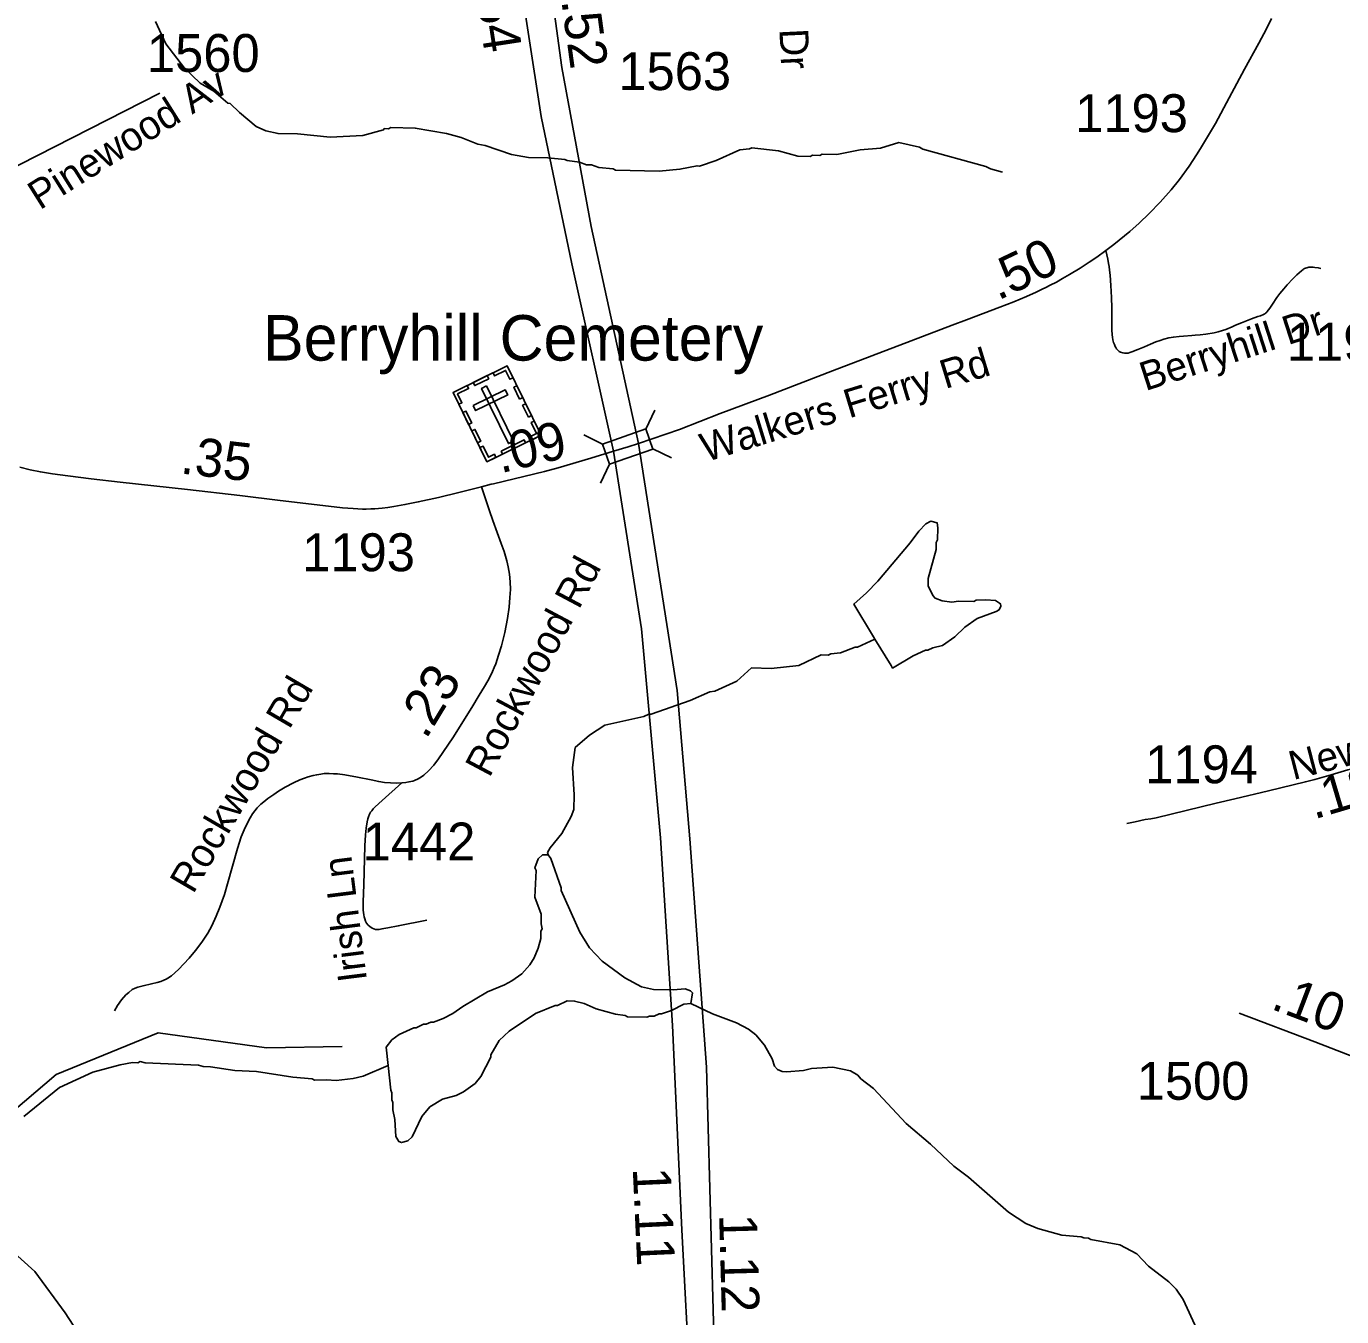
# Model space of a CAD drawing. Extents: x 1383679 to 1536984, y 460658 to 651027.
# Drawn here: x 1409825 to 1414164, y 537796 to 542052 of the extents above; entities that cross this region are included whole.
import ezdxf

# ---------------------------------------------------------------- set-up
doc = ezdxf.new("R2010")
doc.units = 0
for name, color, linetype in [('Exist Cultural Cemetery CELL', 7, 'Continuous'), ('Exist Cultural Cemetery Label', 7, 'Continuous'), ('Exist Hydrographic Creek Single Shore', 7, 'Continuous'), ('Exist Hydrographic Misc Water Feature', 7, 'Continuous'), ('Exist Road Non-System Type 51', 7, 'Continuous'), ('Exist Road Non-System Type 51 Label', 7, 'Continuous'), ('Exist Road Primary Interstate Divided Center Attributed', 7, 'Continuous'), ('Exist Road Secondary Mileage Hundredths English Label', 7, 'Continuous'), ('Exist Road Secondary Structure Standard Bridge CELL', 7, 'Continuous'), ('Exist Road Secondary Type 51 Attributed', 7, 'Continuous'), ('Exist Road Secondary Type 51 Label', 7, 'Continuous'), ('Exist Road Secondary Type 51 Number Label', 7, 'Continuous'), ('Exist Utilities Electrical Transmission Line', 7, 'Continuous')]:
    doc.layers.add(name, color=color, linetype=linetype)

msp = doc.modelspace()

# ---------------------------------------------------------------- linework, layer by layer
at = {"layer": 'Exist Cultural Cemetery CELL'}
for points in [[(1411232.4, 540844.2), (1411411.2, 540931.6), (1411523, 540702.9), (1411344.2, 540615.5)], [(1411298.9, 540876.7), (1411345.5, 540899.5), (1411350.5, 540889.3), (1411303.9, 540866.5)], [(1411430.3, 540892.7), (1411420.1, 540887.7), (1411406, 540916.7), (1411369.6, 540898.8), (1411364.7, 540908.8), (1411411.3, 540931.6)], [(1411251.4, 540805.3), (1411261.6, 540810.3), (1411247.4, 540839.2), (1411283.9, 540857), (1411279, 540867), (1411232.4, 540844.2)], [(1411343.2, 540865.8), (1411326.4, 540857.6), (1411415.4, 540675.4), (1411432.2, 540683.6)], [(1411452.2, 540822.1), (1411433.1, 540861), (1411443.4, 540866), (1411462.4, 540827.1)], [(1411298.9, 540801), (1411307.1, 540784.2), (1411412.9, 540835.9), (1411404.7, 540852.7)], [(1411283.9, 540738.7), (1411264.9, 540777.6), (1411275.1, 540782.6), (1411294.1, 540743.7)], [(1411481.1, 540762.8), (1411462.1, 540801.7), (1411472.3, 540806.7), (1411491.3, 540767.8)], [(1411493.3, 540688.3), (1411488.2, 540698.6), (1411508, 540708.3), (1411490.2, 540744.6), (1411500.2, 540749.5), (1411523, 540702.9)], [(1411313.4, 540678.3), (1411294.4, 540717.2), (1411304.6, 540722.2), (1411323.6, 540683.3)], [(1411390.7, 540651), (1411467, 540688.3), (1411472, 540678), (1411395.7, 540640.8)], [(1411373.8, 540630), (1411368.8, 540640.3), (1411349, 540630.7), (1411331.3, 540667), (1411321.3, 540662.1), (1411344.1, 540615.5)]]:
    msp.add_lwpolyline(points, close=True, dxfattribs=at)
at = {"layer": 'Exist Hydrographic Creek Single Shore'}
msp.add_lwpolyline([(1407781.7, 537499.1), (1407911, 538008.2), (1407988, 538108.4), (1408241, 538277.2), (1408449.9, 538266.5), (1408557, 538231.5), (1408842, 538291.4), (1408968, 538364.3), (1409118, 538361.4), (1409316, 538232.6), (1409541.9, 538270.8), (1409922.9, 538594.6), (1410259.9, 538732.3), (1410616.9, 538682.4), (1410867, 538687.2)], dxfattribs=at)
at = {"layer": 'Exist Hydrographic Misc Water Feature'}
for points in [[(1410251, 542066.9), (1410285.5, 541994.2), (1410346.3, 541914), (1410398.7, 541863.7), (1410444, 541837.5), (1410489.3, 541797.7), (1410497.3, 541797.5), (1410528.6, 541766.8), (1410583.6, 541721.6), (1410615.3, 541706.9), (1410655.2, 541698), (1410719.2, 541696.6), (1410826.9, 541686.1), (1410935.1, 541691.7), (1411003.5, 541710.2), (1411005.5, 541714.1), (1411019.6, 541713.8), (1411027.7, 541717.6), (1411107.6, 541715.8), (1411211.3, 541697.5), (1411259, 541684.4), (1411314.5, 541663.2), (1411338.4, 541658.7), (1411425.8, 541628.7), (1411481.7, 541619.4), (1411545.6, 541618), (1411601.5, 541612.8), (1411609.4, 541608.6), (1411649.3, 541603.7), (1411673.2, 541595.1), (1411689.2, 541594.8), (1411713, 541586.3), (1411760.8, 541581.2), (1411768.7, 541577.1), (1411912.7, 541573.8), (1411980.9, 541580.3), (1412037.4, 541591.7), (1412045.1, 541590.8), (1412100.7, 541609), (1412178.3, 541643.8), (1412210.4, 541647.1), (1412218.4, 541650.9), (1412306.3, 541640.9), (1412369.8, 541623.5), (1412409.9, 541622.6), (1412417.9, 541626.4), (1412441.9, 541625.9), (1412450, 541629.7), (1412498, 541628.6), (1412575.1, 541644), (1412642.5, 541649.3), (1412702.9, 541668), (1412770.6, 541652.5), (1412782.5, 541646.2), (1412989.3, 541589.6), (1413005.1, 541581.3), (1413044.9, 541570.3)], [(1412623.9, 540030.7), (1412619.6, 540038.6), (1412554.1, 540146.4), (1412596.7, 540183.1), (1412633.5, 540222.2), (1412740.3, 540347.7), (1412769.2, 540387.1), (1412791.6, 540410.6), (1412807.9, 540420.2), (1412829.8, 540413.7), (1412831.4, 540397.6), (1412830.6, 540357.7), (1412826.4, 540349.8), (1412825.9, 540325.8), (1412799.7, 540230.5), (1412799.2, 540206.5), (1412814.6, 540174.1), (1412822.4, 540166), (1412846.2, 540157.4), (1412878.1, 540152.7), (1412900.2, 540156.2), (1412950.1, 540155.1), (1412958.2, 540158.9), (1412990.3, 540160.2), (1413022.2, 540157.5), (1413038, 540147.1), (1413039.8, 540139.1), (1413033.6, 540127.2), (1413023.4, 540121.5), (1412961, 540098.9), (1412920.3, 540069.8), (1412887.6, 540038.5), (1412847, 540009.5), (1412814.8, 540002.2), (1412798.7, 539994.6), (1412790.7, 539994.8), (1412750.2, 539975.7), (1412682.4, 539935.4), (1412677.5, 539943.4), (1412623.9, 540030.7)], [(1411545.7, 539319.1), (1411543.9, 539327.1), (1411552.3, 539342.9), (1411591.3, 539390), (1411622.5, 539445.3), (1411631, 539469.1), (1411632.1, 539517), (1411626, 539607.4), (1411635.4, 539672.9), (1411682.3, 539713.5), (1411733, 539746.7), (1411861.7, 539775.7), (1411877.9, 539783.4), (1411885.9, 539783.2), (1412014.9, 539828.3), (1412079.5, 539856.8), (1412095.6, 539858.5), (1412168.9, 539891.6), (1412217.3, 539935.7), (1412281.3, 539934.2), (1412373.4, 539944.2), (1412446.2, 539978.5), (1412470.2, 539978), (1412478.3, 539981.8), (1412510.4, 539985.1), (1412558.8, 540004), (1412566.8, 540003.8), (1412623.9, 540030.7)], [(1411545.7, 539319.1), (1411535.8, 539319.3), (1411527.8, 539319.4), (1411513.4, 539305.8), (1411502.8, 539276), (1411506.7, 539268), (1411502.8, 539180.1), (1411523.5, 539123.7), (1411522.8, 539091.7), (1411526.5, 539075.6), (1411522.3, 539067.7), (1411521.7, 539043.7), (1411513.1, 539011.9), (1411500.4, 538980.2), (1411485.9, 538956.5), (1411459.2, 538927.2), (1411426.7, 538903.9), (1411402.4, 538890.5), (1411345.9, 538867.8), (1411264.8, 538819.6), (1411232.3, 538796.3), (1411200, 538779.1), (1411167.7, 538767.8), (1411159.7, 538768), (1411143.5, 538760.4), (1411135.5, 538760.5), (1411111.3, 538749.1), (1411103.3, 538749.2), (1411054.8, 538726.4), (1411030.4, 538708.9), (1411011.9, 538685.3), (1411018.4, 538624.1)], [(1412016.8, 538828.8), (1412022, 538864.5), (1412016.1, 538870.7), (1411998.3, 538877.1), (1411958.2, 538874), (1411894.2, 538875.4), (1411854.3, 538884.3), (1411799, 538913.5), (1411724.2, 538969.2), (1411683.1, 539012.1), (1411650.3, 539064.8), (1411589.2, 539202.1), (1411589.4, 539210.1), (1411555.5, 539306.8), (1411545.7, 539319.1)], [(1411018.4, 538624.1), (1411026.8, 538543.1), (1411030.6, 538535), (1411030.1, 538511), (1411033.9, 538502.9), (1411033.4, 538478.9), (1411040.7, 538446.8), (1411043.6, 538390.7), (1411053.2, 538374.5), (1411063, 538370.3), (1411083.2, 538375.9), (1411097.5, 538389.5), (1411129, 538456.8), (1411155.6, 538488.2), (1411198.2, 538513.2), (1411242.5, 538526.2), (1411266.8, 538537.7), (1411305.3, 538564.8), (1411323.9, 538588.4), (1411357.2, 538651.6), (1411357.4, 538659.6), (1411384.5, 538706.9), (1411417.2, 538738.2), (1411504.4, 538796.2), (1411569, 538822.7), (1411577, 538822.6), (1411609.3, 538837.8), (1411633.3, 538837.3), (1411665.2, 538828.6), (1411704.8, 538811.7), (1411768.4, 538794.3), (1411800.3, 538789.6), (1411808.2, 538785.4), (1411872.2, 538783.9), (1411880.3, 538787.8), (1411896.3, 538787.4), (1411912.5, 538795.1), (1411920.5, 538794.9), (1411952.8, 538806.1), (1411993.2, 538827.2), (1412016.8, 538828.8)], [(1412016.8, 538828.8), (1412088.5, 538795.1), (1412167.9, 538765.3), (1412207.4, 538744.4), (1412231, 538725.9), (1412260.3, 538691.3), (1412285.4, 538646.7), (1412292.8, 538622.6), (1412302.8, 538611.6), (1412318.2, 538605.2), (1412332.5, 538603.7), (1412388.8, 538608.5), (1412415.3, 538615), (1412484.8, 538619.4), (1412543.1, 538607.4), (1412567.9, 538592.5), (1412578, 538580.2), (1412619.3, 538549.3), (1412726.8, 538432.9), (1412807.3, 538365.1), (1412884.8, 538292.8), (1412933, 538256.3), (1413064.6, 538141.4), (1413121.8, 538104.1), (1413161.3, 538087.3), (1413240.9, 538065.5), (1413304.8, 538060.1), (1413312.8, 538055.9), (1413328.8, 538055.5), (1413336.7, 538051.3), (1413432.3, 538033.2), (1413487.7, 538004), (1413526.7, 537963.1), (1413593.7, 537911.6), (1413617.2, 537887.1), (1413640.4, 537852.6), (1413686.3, 537755.6)], [(1409816.6, 538456.3), (1409934.7, 538551.6), (1410043.9, 538603.1), (1410134.5, 538627.1), (1410174.7, 538634.2), (1410192.6, 538633.8), (1410200.7, 538637.6), (1410216.6, 538633.2), (1410392.4, 538625.3), (1410408.4, 538620.9), (1410432.4, 538620.4), (1410512.2, 538608.6), (1410584, 538605), (1410703.7, 538586.3), (1410767.6, 538580.9), (1410775.5, 538576.7), (1410815.5, 538577.8), (1410847.4, 538575.1), (1410903.6, 538581.8), (1410935.8, 538589.1), (1411018.4, 538624.1)]]:
    msp.add_lwpolyline(points, dxfattribs=at)
at = {"layer": 'Exist Road Non-System Type 51'}
for points in [[(1413385.8, 541311.7), (1413391.7, 541283.2), (1413394.8, 541268.9), (1413396.3, 541259.8), (1413397.7, 541247), (1413399.5, 541230.8), (1413402.5, 541196.9), (1413403.9, 541157.5), (1413405, 541122.7), (1413405.6, 541085), (1413405.7, 541066), (1413405.6, 541050.6), (1413406.2, 541033.8), (1413407.2, 541025.9), (1413408.9, 541017.9), (1413411.2, 541008.8), (1413413.9, 541002), (1413416.4, 540996.1), (1413418.1, 540992.5), (1413420.6, 540988.5), (1413426, 540982.1), (1413429.6, 540979.2), (1413433.8, 540977), (1413441.2, 540975.1), (1413447.6, 540974), (1413453.1, 540973.5), (1413459.5, 540974.2), (1413464.3, 540975.5), (1413471.4, 540978), (1413491.4, 540985.4), (1413513.3, 540995), (1413533, 541003.7), (1413550.3, 541010.5), (1413564.4, 541015.7), (1413577.1, 541019.6), (1413593.7, 541024), (1413608.3, 541026.5), (1413627.1, 541028.5), (1413641.3, 541029.7), (1413669, 541031.4), (1413680.4, 541032.5), (1413696.9, 541034.2), (1413715.9, 541036.6), (1413743.1, 541041.1), (1413756.2, 541044), (1413769.9, 541048.2), (1413781.6, 541052.2), (1413802.1, 541060.8), (1413813.2, 541066), (1413833.5, 541074.2), (1413866.6, 541087), (1413887.1, 541094.3), (1413895.3, 541097.3), (1413905.7, 541101.5), (1413909.8, 541103.5), (1413912.6, 541105.2), (1413914.5, 541107.1), (1413916.4, 541109), (1413918.1, 541110.9), (1413922, 541116.3), (1413926.3, 541122.3), (1413935.5, 541135.3), (1413950.2, 541157.7), (1413959.4, 541169.9), (1413972.2, 541185.7), (1413983.5, 541198.8), (1414002.3, 541218.8), (1414015.1, 541231.6), (1414031.1, 541245.7), (1414036.6, 541249.8), (1414039.1, 541251.3), (1414041.3, 541252.6), (1414044.3, 541253.9), (1414048.5, 541255.4), (1414055.2, 541257.1), (1414058.2, 541257.5), (1414060.3, 541257.5), (1414064, 541257.8), (1414069.9, 541257.3), (1414075, 541256.7), (1414086.4, 541255.6), (1414095, 541253)], [(1411064.1, 539556.7), (1411045.8, 539556.2), (1411025.9, 539556.7), (1411006.4, 539558.2), (1410987.4, 539560.7), (1410962.5, 539566.2), (1410917.3, 539575.9), (1410875.2, 539583.1), (1410851.8, 539586.1), (1410838.3, 539586.6), (1410824.3, 539587.6), (1410807.9, 539587.1), (1410795.9, 539585.4), (1410782.9, 539583.6), (1410771.5, 539581.1), (1410755, 539576.6), (1410742.5, 539572.6), (1410727.6, 539566.7), (1410706.6, 539557.2), (1410679.2, 539542.2), (1410656.6, 539529.2), (1410641.3, 539518.8), (1410621.8, 539504.8), (1410608.4, 539494.4), (1410598.9, 539485.9), (1410589.9, 539477.9), (1410585.9, 539473.9), (1410578.9, 539464.9), (1410571.4, 539454.5), (1410563.4, 539441), (1410546.5, 539409.4), (1410534.1, 539378.2), (1410521.3, 539339.9), (1410488.1, 539223.8), (1410478.2, 539188.9), (1410463.7, 539147.3), (1410451.4, 539117.4), (1410436.8, 539085.6), (1410423.2, 539060.5), (1410403.8, 539031), (1410383.2, 539003.7), (1410361.7, 538979.1), (1410327, 538941.5), (1410304.1, 538920.8), (1410291.6, 538912.5), (1410286.1, 538909.5), (1410278.2, 538905.5), (1410268.7, 538901.6), (1410256.2, 538898.1), (1410237.4, 538893.7), (1410210.1, 538887.5), (1410193.2, 538883.3), (1410184.4, 538879.6), (1410174.6, 538875.4), (1410162.8, 538865.9), (1410153, 538857.4), (1410138.6, 538841.4), (1410125.7, 538822.7), (1410116.2, 538804.4)], [(1411064.1, 539556.7), (1410998.7, 539498), (1410975.6, 539477.6), (1410968.6, 539471.1), (1410964.5, 539464.9), (1410960.5, 539459.5), (1410957, 539453), (1410953.5, 539445), (1410951.5, 539438), (1410949, 539428), (1410945.5, 539407.2), (1410943.3, 539385.1), (1410941.2, 539349), (1410937.9, 539220.1), (1410936.4, 539164.8), (1410936.5, 539137.3), (1410938.2, 539121), (1410939.1, 539114.9), (1410941.2, 539108.2), (1410943.6, 539101), (1410947, 539094.5), (1410952, 539087.9), (1410958, 539082.5), (1410965.5, 539077.6), (1410971, 539075.1), (1410976.5, 539073.6), (1410982, 539072.6), (1410988.4, 539073.6), (1410997.9, 539075.1), (1411017.4, 539079), (1411051.6, 539085.1), (1411145.6, 539104.4)], [(1413454.8, 539423), (1413482.2, 539428.4), (1413515.7, 539435.4), (1413534.6, 539438.4), (1413552.1, 539441.4), (1413749.6, 539489.2), (1413811.1, 539504)]]:
    msp.add_lwpolyline(points, dxfattribs=at)
at = {"layer": 'Exist Road Primary Interstate Divided Center Attributed'}
for points in [[(1411400.5, 543453.6), (1411395.3, 543237), (1411394.2, 542879.9), (1411405.7, 542648.7), (1411435.4, 542325.6), (1411522.9, 541753.9), (1411624.7, 541268.4), (1411762.1, 540650.5)], [(1411498.1, 543404.1), (1411496.6, 543163.1), (1411494.9, 542948.6), (1411496.6, 542746.7), (1411517.6, 542456.2), (1411591.8, 541915.7), (1411687.6, 541391.3), (1411844.4, 540675.5)], [(1411762.1, 540650.5), (1411854.4, 540064.8), (1411917, 539375.2), (1411956.2, 538756.2), (1411987.5, 538082.3), (1412042.3, 537040.1), (1412047.7, 536378.7), (1412042.5, 535575.4), (1412006, 534779.5)], [(1411844.4, 540675.5), (1411971.8, 539861.1), (1412013.2, 539372.6), (1412068.9, 538619.4), (1412096.4, 537618.5), (1412141.9, 536382.4), (1412083.9, 534781.3)]]:
    msp.add_lwpolyline(points, dxfattribs=at)
at = {"layer": 'Exist Road Secondary Structure Standard Bridge CELL'}
for p, q in [((1411868.4, 540723.4), (1411898.5, 540785.5)), ((1411663.5, 540704), (1411725.6, 540674)), ((1411891.1, 540658.2), (1411953.2, 540628.2)), ((1411718.8, 540545.2), (1411748.8, 540607.3))]:
    msp.add_line(p, q, dxfattribs=at)
msp.add_lwpolyline([(1411725.6, 540674), (1411868.3, 540723.7), (1411891.5, 540657), (1411748.8, 540607.3)], close=True, dxfattribs=at)
at = {"layer": 'Exist Road Secondary Type 51 Attributed'}
for points in [[(1413931.6, 542077.2), (1413915.6, 542043.7), (1413889.8, 541996.1), (1413843.2, 541910), (1413792.6, 541816.2), (1413746.9, 541730.8), (1413697.7, 541648.3), (1413685.1, 541628), (1413660.4, 541590.5), (1413628.1, 541546.5), (1413600.7, 541512.3), (1413564.5, 541471.2), (1413528.1, 541434.3), (1413495.5, 541402.5), (1413465.2, 541375.1), (1413411.5, 541331.5), (1413385.8, 541311.7), (1413385.8, 541311.7), (1413355.5, 541290.7), (1413330.7, 541273.5), (1413300.7, 541254.4), (1413265.8, 541233.4), (1413242.9, 541219.5), (1413222.4, 541208), (1413202.5, 541197.5), (1413187.5, 541190.1), (1413175.6, 541184.6), (1413155.6, 541175.1), (1413124.4, 541160.8), (1413082.1, 541143.4), (1413035.5, 541125.1), (1412926.5, 541084), (1412879.2, 541066), (1412743.5, 541014.3), (1412484.3, 540915.6), (1412276.5, 540835.4), (1412113.3, 540774.2), (1411978.9, 540721.5), (1411844.4, 540675.5)], [(1409001.4, 541425.2), (1409014.5, 541425.6), (1409030.5, 541423.5), (1409044.4, 541420.6), (1409060, 541415.4), (1409109.2, 541393.7), (1409199, 541350.9), (1409217.6, 541343.3), (1409236.8, 541334.7), (1409246.4, 541332.9), (1409261.9, 541330.4), (1409273.8, 541330.9), (1409278.8, 541331.9), (1409286.7, 541333.3), (1409295.1, 541337.2), (1409310.4, 541344), (1409426.5, 541403.2), (1409571.6, 541478.5), (1410265.8, 541830.7)], [(1411762.1, 540650.5), (1411686.7, 540627.3), (1411578.8, 540596), (1411533.7, 540583.4), (1411366.1, 540543.1), (1411358.6, 540541.3), (1411326.6, 540533.3)], [(1411844.4, 540675.5), (1411809.6, 540665.1), (1411762.1, 540650.5)], [(1411326.6, 540533.3), (1411251.1, 540514.5), (1411184.8, 540498.1), (1411117.5, 540482.9), (1411073.5, 540474.1), (1411037.7, 540468.3), (1411017.2, 540465.2), (1410998.4, 540463), (1410974.3, 540460.7), (1410961.6, 540459.9), (1410946.3, 540459.2), (1410933.6, 540459.3), (1410903.3, 540461.2), (1410868.4, 540463.8), (1410840.5, 540466.7), (1410662.1, 540487.6), (1410529.2, 540503.9), (1410356.8, 540524), (1410134.6, 540548.6), (1410039.4, 540559.6), (1409962.4, 540569), (1409911.2, 540575.7), (1409871.3, 540582.1), (1409838, 540588.4), (1409803.1, 540597.5)], [(1411326.6, 540533.3), (1411352.6, 540453.4), (1411363.5, 540421.7), (1411378, 540382.8), (1411391.5, 540345.9), (1411400.6, 540319.3), (1411409.8, 540288.3), (1411414.4, 540269.6), (1411418.6, 540244.4), (1411421, 540220.1), (1411421.7, 540193.9), (1411420.2, 540168.4), (1411417.5, 540135.8), (1411412.4, 540099.1), (1411402.9, 540052.8), (1411392.3, 540008.8), (1411382.8, 539978), (1411373.4, 539949.7), (1411368.5, 539936.6), (1411362.5, 539923.6), (1411356.6, 539911.7), (1411347.1, 539893.2), (1411336.6, 539874.3), (1411319.1, 539846.4), (1411294.2, 539805), (1411231.9, 539704.8), (1411184.5, 539635.5), (1411169, 539615.5), (1411152, 539596.6), (1411135.6, 539582.1), (1411128.1, 539576.6), (1411117.6, 539570.1), (1411105.7, 539564.7), (1411100.2, 539562.7), (1411086.7, 539559.7), (1411076.7, 539558.2), (1411064.3, 539556.7), (1411064.1, 539556.7)], [(1414937.1, 539788.2), (1414889.2, 539778), (1414781, 539752.6), (1414687.7, 539729.7), (1414467.5, 539673.4), (1414414.5, 539659.5), (1414368.5, 539647.4), (1414324.6, 539636.4), (1414273, 539622.5), (1414223.2, 539609.6), (1414183.8, 539599.1), (1414128.8, 539583.5), (1414075, 539567.5), (1414043.8, 539560.3), (1413922.2, 539530.6), (1413811.1, 539504)], [(1414325.8, 538604.6), (1414270.2, 538626.3), (1414075, 538702.7), (1413824.9, 538797.7)]]:
    msp.add_lwpolyline(points, dxfattribs=at)
at = {"layer": 'Exist Utilities Electrical Transmission Line'}
msp.add_lwpolyline([(1406208.1, 541615.7), (1406717.9, 540828.1), (1407157.5, 540162.8), (1407180.9, 540151.4), (1407403.6, 540361.8), (1407444.7, 540373.2), (1407526.7, 540384.5), (1407942.8, 540128.7), (1408358.9, 539898.3), (1408446.9, 539847.2), (1408482, 539790.3), (1408751.6, 539005.6), (1408810.2, 538891.8), (1409074, 538647.3), (1409853.4, 537945), (1409953.1, 537808.5), (1410293, 537285.4)], dxfattribs=at)

# ---------------------------------------------------------------- texts
at = {"layer": 'Exist Cultural Cemetery Label'}
msp.add_text('Berryhill Cemetery', height=150, dxfattribs=at).set_placement((1410606, 540949.1))
at = {"layer": 'Exist Road Non-System Type 51 Label'}
for s, rotation, p in [('Berryhill Dr', 17.8629, (1413516, 540848.2)), ('Rockwood Rd', 59.7047, (1410375.3, 539187.5)), ('Irish Ln', 97.1905, (1410948.8, 538906.2))]:
    msp.add_text(s, height=95, rotation=rotation, dxfattribs=at).set_placement(p)
at = {"layer": 'Exist Road Secondary Mileage Hundredths English Label'}
for s, rotation, p in [('.54', 278.7073, (1411301.7, 542189.4)), ('.52', 277.8194, (1411589.5, 542136.5)), ('.50', 25.4389, (1413030.2, 541146.2)), ('.09', 13.5297, (1411389.1, 540577.1)), ('.35', 353.345, (1410330.5, 540577.3)), ('.23', 58.8269, (1411143.1, 539697.4)), ('.18', 16.5597, (1414072.3, 539435.8)), ('.10', 339.2004, (1413926.3, 538812.7)), ('1.11', 272.6609, (1411825.1, 538286)), ('1.12', 271.5717, (1412110, 538133.6))]:
    msp.add_text(s, height=125, rotation=rotation, dxfattribs=at).set_placement(p)
at = {"layer": 'Exist Road Secondary Type 51 Label'}
for s, rotation, p in [('Midwood Dr', 272.7395, (1412282.7, 542585.2)), ('Pinewood Av', 32.1506, (1409869.5, 541444.3)), ('Walkers Ferry Rd', 16.9854, (1412066, 540613.9)), ('Rockwood Rd', 61.9881, (1411352.3, 539571)), ('Newell Rd', 14.4533, (1414003.5, 539565.5))]:
    msp.add_text(s, height=95, rotation=rotation, dxfattribs=at).set_placement(p)
at = {"layer": 'Exist Road Secondary Type 51 Number Label'}
for s, p in [('1560', (1410222.8, 541901)), ('1563', (1411777.8, 541841.2)), ('1193', (1413284.5, 541702.5)), ('1195', (1413982.9, 540948.7)), ('1193', (1410735, 540254.6)), ('1194', (1413515.6, 539555.3)), ('1442', (1410934.3, 539300.7)), ('1500', (1413487.5, 538511.6))]:
    msp.add_text(s, height=125, dxfattribs=at).set_placement(p)

doc.saveas('drawing.dxf')
